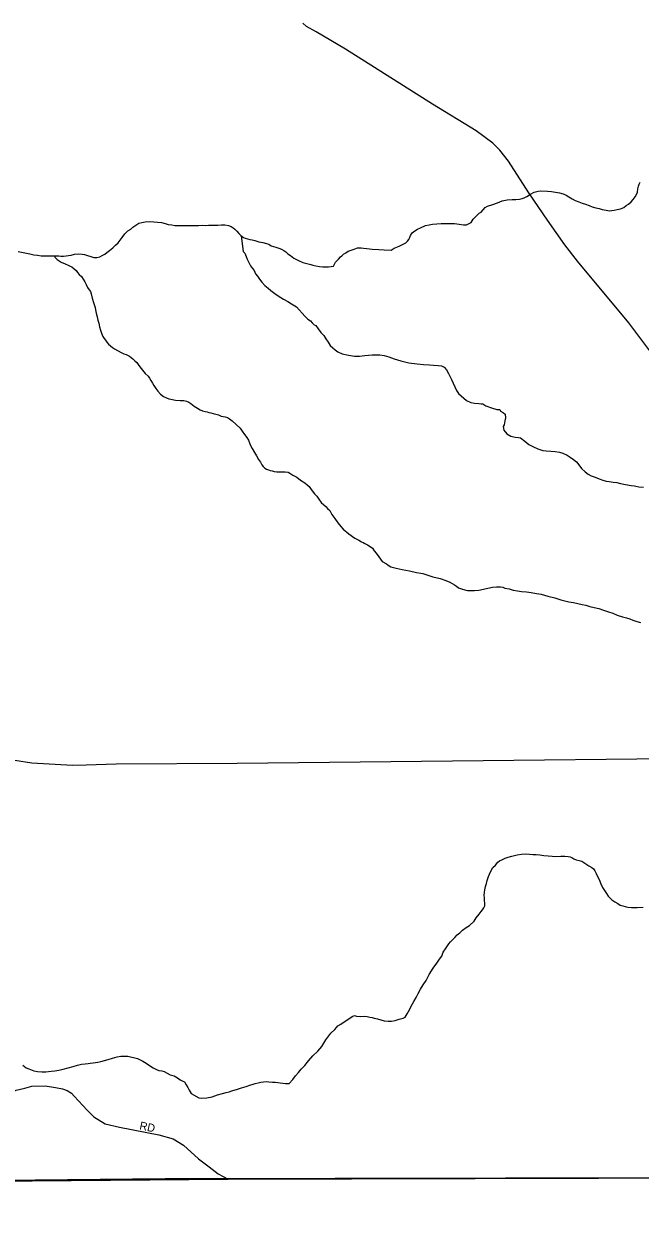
# Model space of a CAD drawing. Extents: x 2010165 to 2382125, y 1060529 to 1407316.
# Drawn here: x 2219834 to 2223685, y 1221765 to 1229263 of the extents above; entities that cross this region are included whole.
import ezdxf

# ---------------------------------------------------------------- set-up
doc = ezdxf.new("R2010")
doc.units = 0
for name, color, linetype in [('GM_X_Adjacent_County', 7, 'Continuous'), ('GM_X_City_Street', 7, 'Continuous'), ('GM_X_City_Street_Text', 7, 'Continuous'), ('GM_X_Corporation', 7, 'Continuous'), ('GM_X_County', 7, 'Continuous'), ('GM_X_Minor_River', 7, 'Continuous')]:
    doc.layers.add(name, color=color, linetype=linetype)

msp = doc.modelspace()

# ---------------------------------------------------------------- linework, layer by layer
at = {"layer": 'GM_X_Adjacent_County'}
msp.add_lwpolyline([(2218902.3, 1222026.2), (2221110.2, 1222044.8), (2224969.7, 1222054.4), (2226270.9, 1222054.4), (2227184.2, 1222047.2), (2228798.4, 1222028), (2230481.2, 1221983), (2231335, 1221970.9), (2233013.3, 1221964.2), (2233375.5, 1221985.7), (2235298.9, 1222030.3), (2235886, 1222018.9), (2238008.6, 1221951.6), (2239797.9, 1221947.1), (2240042.3, 1221946.5), (2240473.1, 1221945.4), (2240926.8, 1221944.3), (2242478.9, 1221940.4), (2243220.1, 1221938.8), (2246206.9, 1221908.5), (2259652.5, 1221764.6)], dxfattribs=at)
at = {"layer": 'GM_X_City_Street'}
for points in [[(2225736.2, 1224686), (2225725.1, 1224701.5), (2225208.3, 1225407.5), (2224983, 1225667.7), (2224757.7, 1225928.8), (2224592.6, 1226125.6), (2224480.7, 1226261.9), (2224355.3, 1226402.7), (2223876.9, 1227046.1), (2223614.3, 1227395.4), (2223295, 1227781), (2223214.3, 1227883.4), (2223107, 1228037.6), (2222990.2, 1228208.7), (2222863.7, 1228405.1), (2222809.5, 1228473.8), (2222764.9, 1228517.2), (2222661.3, 1228595.5), (2222387.7, 1228761.7), (2221844.4, 1229105.1), (2221659.4, 1229214.5), (2221600.9, 1229247), (2221576, 1229267.6)], [(2220222.1, 1224634.6), (2220222.5, 1224634.6), (2220409.2, 1224640.5), (2221167.2, 1224643.9), (2225395.3, 1224689.7), (2225725.1, 1224701.5), (2230493.3, 1224737.1), (2235849.2, 1224787.2)], [(2219638.1, 1224686.3), (2219643.1, 1224685.2), (2219777.1, 1224663.4), (2219883.1, 1224645.5), (2220137.2, 1224632), (2220222.1, 1224634.6)], [(2219765.4, 1222591.6), (2219766.3, 1222592.1), (2219785.5, 1222601.4), (2219839.5, 1222613.5), (2219883.3, 1222625.3), (2219965.7, 1222628), (2220031.5, 1222617.8), (2220075.5, 1222609.9), (2220103.8, 1222598.7), (2220131.5, 1222581.9), (2220147.5, 1222563.9), (2220229.6, 1222475.8), (2220271.1, 1222433.9), (2220341.8, 1222389.7), (2220431.8, 1222369.8), (2220675.8, 1222322.1), (2220765.9, 1222296.2), (2220829.9, 1222256.2), (2220924, 1222172.2), (2220992.1, 1222122.1), (2221048.1, 1222078.1), (2221110.3, 1222044.8)], [(2221110.3, 1222044.8), (2224969.7, 1222054.4), (2226270.9, 1222054.4), (2227184.2, 1222047.2), (2228798.4, 1222028), (2230481.2, 1221983), (2231335, 1221970.9), (2233013.3, 1221964.2), (2233204.9, 1221975.6)]]:
    msp.add_lwpolyline(points, dxfattribs=at)
at = {"layer": 'GM_X_Corporation'}
msp.add_lwpolyline([(2231682.3, 1221967.6), (2227184.2, 1222047.2), (2226270.9, 1222054.4), (2224969.7, 1222054.4), (2220716.4, 1222047.7), (2219698.9, 1222035.7)], dxfattribs=at)
at = {"layer": 'GM_X_County'}
msp.add_lwpolyline([(2259652.5, 1221764.6), (2246206.9, 1221908.5), (2243220.1, 1221938.8), (2242478.9, 1221940.4), (2240926.8, 1221944.3), (2240473.1, 1221945.4), (2240042.3, 1221946.5), (2239797.9, 1221947.1), (2238008.6, 1221951.6), (2235886, 1222018.9), (2235298.9, 1222030.3), (2233375.5, 1221985.7), (2233013.3, 1221964.2), (2231335, 1221970.9), (2230481.2, 1221983), (2228798.4, 1222028), (2227184.2, 1222047.2), (2226270.9, 1222054.4), (2224969.7, 1222054.4), (2221110.2, 1222044.8), (2218902.3, 1222026.2)], dxfattribs=at)
at = {"layer": 'GM_X_Minor_River'}
for points in [[(2222765.2, 1228134.9), (2222793.1, 1228145.3), (2222823, 1228157.7), (2222855, 1228164.1), (2222885, 1228166.5), (2222909.1, 1228166.8), (2222931.1, 1228167.1), (2222947.1, 1228171.3), (2222961, 1228175.5), (2222976.9, 1228185.8), (2223000.8, 1228200.1), (2223022.7, 1228212.5), (2223048.6, 1228218.8), (2223064.6, 1228221), (2223106.8, 1228217.6), (2223130.8, 1228215.9), (2223156.9, 1228212.2), (2223181, 1228208.5), (2223205.2, 1228200.8), (2223223.3, 1228192.9), (2223239.5, 1228183.1), (2223261.7, 1228169.3), (2223279.8, 1228159.5), (2223302, 1228151.8), (2223324.1, 1228144), (2223344.3, 1228136.3), (2223366.4, 1228128.5), (2223386.5, 1228120.7), (2223408.7, 1228113), (2223428.8, 1228109.2), (2223448.9, 1228103.5), (2223473, 1228099.8), (2223495.1, 1228096), (2223523.1, 1228098.4), (2223541.1, 1228102.6), (2223563, 1228106.9), (2223583, 1228115.2), (2223598.8, 1228127.5), (2223612.7, 1228137.7), (2223628.6, 1228151.9), (2223642.4, 1228166.2), (2223654.2, 1228182.4), (2223664, 1228200.6), (2223669.9, 1228212.7), (2223671.6, 1228232.8), (2223675.4, 1228248.9), (2223679.3, 1228261), (2223685.1, 1228275.2)], [(2220777.2, 1228003.1), (2220797.3, 1228003.3), (2220827.3, 1228003.7), (2220861.4, 1228004.1), (2220897.5, 1228002.6), (2220925.5, 1228002.9), (2220947.5, 1228005.2), (2220967.6, 1228003.5), (2220987.6, 1228005.8), (2221019.6, 1228006.2), (2221045.7, 1228006.5), (2221067.7, 1228006.8), (2221089.8, 1228007.1), (2221111.9, 1228003.3), (2221128, 1227997.5), (2221142.1, 1227989.7), (2221152.2, 1227979.8), (2221164.4, 1227967.9), (2221176.6, 1227953.9), (2221188.8, 1227942.1), (2221207, 1227928.2), (2221217.1, 1227924.3), (2221245.2, 1227916.7), (2221259.3, 1227914.8), (2221277.4, 1227909.1), (2221301.5, 1227901.3), (2221327.6, 1227897.6), (2221349.7, 1227891.9), (2221363.8, 1227886.1), (2221380, 1227876.2), (2221408.2, 1227868.6), (2221426.3, 1227862.8), (2221444.4, 1227855), (2221458.5, 1227847.1), (2221470.6, 1227839.2), (2221482.8, 1227827.3), (2221499, 1227815.5), (2221521.3, 1227799.7), (2221549.5, 1227784), (2221577.7, 1227772.3), (2221601.8, 1227766.6), (2221626, 1227758.9), (2221640.1, 1227755.1), (2221658.1, 1227751.3), (2221680.2, 1227747.5), (2221702.3, 1227745.8), (2221720.3, 1227746), (2221736.4, 1227746.2), (2221754.4, 1227746.5), (2221768.4, 1227748.6), (2221782.1, 1227774.9), (2221799.9, 1227793.2), (2221811.7, 1227807.4), (2221821.6, 1227813.6), (2221831.5, 1227823.8), (2221845.4, 1227832), (2221861.3, 1227842.2), (2221879.3, 1227848.5), (2221897.2, 1227856.7), (2221919.2, 1227863), (2221931.2, 1227863.2), (2221941.2, 1227863.3), (2221955.3, 1227861.5), (2221977.3, 1227859.8), (2222011.4, 1227856.2), (2222051.6, 1227852.7), (2222085.6, 1227851.1), (2222129.7, 1227849.7), (2222147.6, 1227861.9), (2222179.5, 1227874.4), (2222203.4, 1227886.8), (2222221.3, 1227895), (2222231.2, 1227905.2), (2222239.1, 1227915.3), (2222243, 1227925.4), (2222250.8, 1227941.6), (2222260.6, 1227957.8), (2222276.4, 1227970), (2222294.3, 1227980.3), (2222312.3, 1227988.5), (2222344.1, 1228003), (2222366.1, 1228007.3), (2222388.1, 1228011.6), (2222414.1, 1228013.9), (2222442.2, 1228016.3), (2222470.2, 1228016.7), (2222496.2, 1228017), (2222524.3, 1228015.3), (2222554.4, 1228011.7), (2222580.5, 1228008), (2222600.6, 1228008.3), (2222612.5, 1228014.5), (2222628.4, 1228022.7), (2222642.2, 1228042.9), (2222661.9, 1228063.3), (2222679.8, 1228079.6), (2222691.7, 1228087.8), (2222703.5, 1228102), (2222717.4, 1228116.2), (2222731.3, 1228124.4), (2222765.2, 1228134.9)], [(2219797.5, 1227842), (2219839.7, 1227832.5), (2219869.8, 1227826.8), (2219896, 1227821.1), (2219918, 1227817.4), (2219940.1, 1227813.7), (2219966.2, 1227814), (2219992.2, 1227814.3), (2220020.3, 1227814.7), (2220040.3, 1227814.9), (2220052.4, 1227813.1), (2220064.4, 1227811.2), (2220080.4, 1227811.4), (2220098.4, 1227813.7), (2220112.4, 1227815.9), (2220128.4, 1227818.1), (2220150.4, 1227824.4), (2220174.4, 1227826.7), (2220196.5, 1227825), (2220212.5, 1227823.2), (2220270.9, 1227803.8), (2220288.9, 1227804.1), (2220308.9, 1227808.3), (2220322.8, 1227816.5), (2220338.7, 1227824.8), (2220352.6, 1227835), (2220368.5, 1227847.2), (2220388.3, 1227863.6), (2220406.2, 1227879.8), (2220422, 1227896.1), (2220435.8, 1227912.4), (2220447.6, 1227928.6), (2220463.3, 1227950.9), (2220483.1, 1227971.2), (2220501, 1227981.5), (2220514.9, 1227993.7), (2220526.8, 1228001.9), (2220538.7, 1228010.1), (2220552.6, 1228018.3), (2220570.6, 1228022.5), (2220590.6, 1228026.8), (2220618.6, 1228029.1), (2220644.7, 1228027.5), (2220668.8, 1228023.8), (2220692.8, 1228022.1), (2220717, 1228016.4), (2220735.1, 1228010.6), (2220757.2, 1228006.8), (2220777.2, 1228003.1)], [(2221191.9, 1227939.7), (2221204.1, 1227841.8), (2221214.3, 1227829.9), (2221222.6, 1227810), (2221228.8, 1227794), (2221239.1, 1227772), (2221249.4, 1227752.1), (2221261.6, 1227734.1), (2221271.8, 1227722.2), (2221280.1, 1227702.3), (2221294.3, 1227686.4), (2221306.6, 1227668.5), (2221320.8, 1227648.6), (2221339.1, 1227628.7), (2221359.4, 1227612.9), (2221377.6, 1227597.1), (2221401.9, 1227579.3), (2221428.2, 1227559.6), (2221456.5, 1227543.9), (2221482.7, 1227528.1), (2221506.9, 1227514.4), (2221537.2, 1227494.7), (2221590.1, 1227437.1), (2221608.4, 1227419.3), (2221624.5, 1227407.5), (2221634.7, 1227395.6), (2221646.9, 1227383.6), (2221659, 1227377.8), (2221673.3, 1227357.9), (2221689.6, 1227334), (2221707.9, 1227316.1), (2221720.2, 1227296.2), (2221734.5, 1227274.3), (2221748.7, 1227254.4), (2221765, 1227238.6), (2221779.2, 1227226.7), (2221795.3, 1227214.9), (2221823.6, 1227201.2), (2221861.7, 1227193.6), (2221899.9, 1227188.1), (2221932, 1227186.5), (2221964, 1227190.9), (2221988, 1227193.2), (2222010, 1227195.5), (2222032, 1227195.8), (2222058.1, 1227196.1), (2222086.2, 1227190.5), (2222114.4, 1227182.8), (2222148.6, 1227171.2), (2222188.8, 1227157.6), (2222239.1, 1227146.2), (2222291.3, 1227138.9), (2222331.4, 1227135.4), (2222369.5, 1227133.8), (2222393.5, 1227130.1), (2222423.6, 1227128.5), (2222443.7, 1227126.8), (2222459.8, 1227118.9), (2222476.1, 1227101.1), (2222488.4, 1227079.1), (2222496.6, 1227061.2), (2222506.9, 1227041.2), (2222517.2, 1227019.3), (2222527.6, 1226995.3), (2222537.9, 1226973.3), (2222550.1, 1226953.4), (2222600.8, 1226909.9), (2222627, 1226898.2), (2222651.1, 1226892.5), (2222677.2, 1226890.8), (2222691.2, 1226888.9), (2222701.2, 1226889.1), (2222721.4, 1226877.3), (2222755.7, 1226863.7), (2222789.9, 1226854.1), (2222807.9, 1226854.3), (2222812, 1226844.3), (2222832.2, 1226832.5), (2222842.3, 1226824.6), (2222844.6, 1226802.6), (2222838.9, 1226782.4), (2222835.2, 1226758.3), (2222829.3, 1226748.1), (2222833.6, 1226724.1), (2222851.9, 1226702.3), (2222878.2, 1226686.5), (2222904.3, 1226680.8), (2222924.4, 1226679.1), (2222938.4, 1226677.2), (2222964.8, 1226655.5), (2222989.1, 1226635.7), (2223019.3, 1226620.1), (2223045.5, 1226608.3), (2223065.6, 1226602.6), (2223077.7, 1226598.7), (2223097.8, 1226594.9), (2223127.9, 1226593.3), (2223153.9, 1226591.6)], [(2220026.3, 1227814.8), (2220026.4, 1227806.7), (2220040.6, 1227790.8), (2220066.9, 1227775.1), (2220091.1, 1227763.4), (2220109.2, 1227755.6), (2220123.3, 1227749.7), (2220133.4, 1227745.8), (2220147.6, 1227732), (2220159.7, 1227722.1), (2220167.9, 1227710.1), (2220178.1, 1227698.2), (2220192.3, 1227684.4), (2220204.5, 1227668.4), (2220214.7, 1227652.5), (2220223, 1227634.5), (2220231.2, 1227616.6), (2220241.5, 1227600.6), (2220249.6, 1227590.7), (2220253.8, 1227576.7), (2220260.2, 1227548.7), (2220268.5, 1227522.7), (2220274.8, 1227502.7), (2220279, 1227490.7), (2220281.1, 1227476.6), (2220285.4, 1227456.6), (2220291.7, 1227432.6), (2220296, 1227412.6), (2220302.3, 1227392.6), (2220306.6, 1227370.6), (2220312.8, 1227350.6), (2220319.1, 1227330.6), (2220327.4, 1227310.6), (2220335.6, 1227296.6), (2220343.7, 1227286.7), (2220351.9, 1227274.7), (2220362.1, 1227262.8), (2220374.2, 1227250.9), (2220386.4, 1227241.1), (2220400.5, 1227233.2), (2220440.9, 1227209.6), (2220457, 1227201.8), (2220473.1, 1227198), (2220493.3, 1227186.2), (2220513.5, 1227170.4), (2220525.7, 1227158.5), (2220539.9, 1227146.6), (2220552.2, 1227128.7), (2220566.4, 1227110.8), (2220590.9, 1227079), (2220609.1, 1227061.2), (2220619.3, 1227049.2), (2220627.5, 1227035.3), (2220637.7, 1227019.3), (2220646, 1227003.4), (2220658.2, 1226985.5), (2220670.5, 1226967.6), (2220686.7, 1226949.7), (2220704.9, 1226935.9), (2220725.1, 1226926.1), (2220739.2, 1226920.2), (2220751.3, 1226918.4), (2220781.4, 1226912.8), (2220809.5, 1226911.1), (2220833.5, 1226909.4), (2220849.6, 1226905.6), (2220863.7, 1226899.8), (2220875.8, 1226891.9), (2220898.1, 1226874.1), (2220918.3, 1226862.3), (2220934.5, 1226852.5), (2220950.6, 1226844.6), (2220966.7, 1226840.8), (2220978.7, 1226839), (2220988.8, 1226835.1), (2221000.8, 1226833.2), (2221016.9, 1226829.4), (2221033, 1226825.6), (2221049.1, 1226819.8), (2221067.2, 1226812), (2221091.3, 1226808.3), (2221105.4, 1226804.4), (2221119.5, 1226796.6), (2221135.7, 1226782.7), (2221184.4, 1226737.2), (2221198.7, 1226719.3), (2221213, 1226697.4), (2221227.2, 1226679.5), (2221237.5, 1226661.6), (2221247.9, 1226633.6), (2221260.2, 1226609.6), (2221274.5, 1226585.7), (2221286.9, 1226563.8), (2221299.2, 1226541.9), (2221311.4, 1226523.9), (2221321.6, 1226508), (2221329.8, 1226498.1), (2221339.9, 1226488.2), (2221350, 1226480.3), (2221362.1, 1226476.4), (2221372.2, 1226472.5)], [(2223153.9, 1226591.6), (2223182, 1226588), (2223202.2, 1226580.2), (2223228.4, 1226568.5), (2223248.6, 1226556.7), (2223268.8, 1226540.9), (2223287, 1226527.1), (2223303.3, 1226507.2), (2223319.6, 1226485.3), (2223341.9, 1226463.5), (2223360.2, 1226449.7), (2223380.3, 1226439.9), (2223404.5, 1226430.2), (2223428.7, 1226420.5), (2223452.8, 1226412.8), (2223472.9, 1226407), (2223493, 1226403.2), (2223517.1, 1226399.5), (2223539.2, 1226397.8), (2223563.3, 1226392.1), (2223593.4, 1226384.4), (2223629.6, 1226378.8), (2223649.6, 1226377.1), (2223659.7, 1226375.2), (2223677.8, 1226371.4), (2223705.9, 1226367.8)], [(2221372.2, 1226472.5), (2221384.2, 1226470.6), (2221398.3, 1226466.8), (2221414.4, 1226465), (2221430.4, 1226465.2), (2221446.4, 1226465.4), (2221466.5, 1226463.7), (2221484.5, 1226461.9), (2221496.6, 1226456), (2221514.8, 1226444.2), (2221539, 1226430.5), (2221563.3, 1226412.7), (2221589.6, 1226395), (2221603.8, 1226383.1), (2221615.9, 1226373.2), (2221624.1, 1226361.3), (2221636.3, 1226345.4), (2221650.6, 1226327.5), (2221664.8, 1226311.6), (2221677.1, 1226293.7), (2221691.4, 1226273.8), (2221707.6, 1226257.9), (2221721.7, 1226248.1), (2221731.9, 1226236.1), (2221746.1, 1226222.3), (2221758.5, 1226198.3), (2221776.8, 1226172.4), (2221795.2, 1226146.6), (2221813.6, 1226122.7), (2221829.8, 1226106.9), (2221842, 1226095), (2221852.1, 1226087.1), (2221864.2, 1226077.2), (2221902.7, 1226049.6), (2221914.8, 1226043.7), (2221926.9, 1226037.8), (2221943, 1226028), (2221953.1, 1226022.1), (2221965.2, 1226016.2), (2221981.3, 1226008.4), (2221997.5, 1225998.6), (2222011.7, 1225986.7), (2222023.9, 1225970.8), (2222036.1, 1225956.9), (2222052.4, 1225933), (2222062.6, 1225919.1), (2222072.9, 1225905.1), (2222099.1, 1225889.4), (2222111.2, 1225881.5), (2222127.4, 1225871.7), (2222143.5, 1225865.9), (2222159.6, 1225862.1), (2222197.7, 1225854.5), (2222243.9, 1225845.1), (2222288.2, 1225835.6), (2222314.2, 1225831.9), (2222326.3, 1225830.1), (2222346.4, 1225822.3), (2222388.7, 1225808.8), (2222434.9, 1225797.3), (2222471.1, 1225785.7), (2222495.3, 1225776), (2222511.5, 1225766.2), (2222525.6, 1225758.3), (2222537.7, 1225750.4), (2222549.9, 1225740.6), (2222568, 1225732.8), (2222590.1, 1225727), (2222606.2, 1225723.2), (2222628.2, 1225723.5), (2222650.3, 1225723.8), (2222676.3, 1225724.1), (2222762.2, 1225743.3), (2222788.2, 1225745.6), (2222812.3, 1225745.9), (2222826.3, 1225744.1), (2222840.4, 1225738.2), (2222866.6, 1225732.6), (2222892.7, 1225724.9), (2222918.8, 1225721.2), (2222944.9, 1225717.5), (2222975, 1225713.9), (2223005.1, 1225710.2), (2223037.2, 1225704.6), (2223067.4, 1225699), (2223107.6, 1225687.4), (2223151.8, 1225678), (2223190, 1225664.4), (2223240.3, 1225653), (2223268.4, 1225647.3), (2223296.5, 1225641.7), (2223322.6, 1225636), (2223346.8, 1225630.3), (2223370.9, 1225622.5), (2223399, 1225616.9), (2223427.2, 1225611.2), (2223457.4, 1225599.5), (2223487.5, 1225589.9), (2223515.7, 1225582.2), (2223541.9, 1225568.5), (2223576.1, 1225558.9)], [(2223576.1, 1225558.9), (2223600.3, 1225551.2), (2223620.4, 1225545.4), (2223640.5, 1225537.6), (2223664.6, 1225529.9), (2223688.8, 1225522.2)], [(2222237.6, 1223092), (2222245.5, 1223106.2), (2222255.2, 1223126.3), (2222270.9, 1223154.7), (2222284.6, 1223180.9), (2222298.3, 1223205.2), (2222312, 1223231.5), (2222329.6, 1223259.8), (2222347.3, 1223286.2), (2222366.9, 1223322.6), (2222392.4, 1223363.1), (2222414.1, 1223393.4), (2222431.7, 1223419.8), (2222445.5, 1223438), (2222455.2, 1223462.2), (2222469, 1223484.5), (2222480.8, 1223502.7), (2222490.6, 1223514.9), (2222500.5, 1223527.1), (2222512.3, 1223539.3), (2222528.2, 1223555.6), (2222542, 1223571.8), (2222557.9, 1223584), (2222575.7, 1223600.3), (2222597.5, 1223616.7), (2222619.4, 1223629), (2222647.1, 1223657.5), (2222660.8, 1223677.7), (2222678.6, 1223700), (2222692.4, 1223716.3), (2222700.2, 1223728.4), (2222708.1, 1223740.6), (2222714, 1223752.7), (2222715.7, 1223768.8), (2222713.5, 1223786.8), (2222713.3, 1223802.9), (2222711.1, 1223818.9), (2222712.9, 1223835), (2222714.7, 1223853.1), (2222718.4, 1223873.2), (2222724.2, 1223891.4), (2222729.9, 1223911.5), (2222737.6, 1223935.7), (2222749.2, 1223966), (2222764.9, 1223992.3), (2222780.8, 1224006.6), (2222796.6, 1224024.8), (2222806.5, 1224033), (2222820.4, 1224039.2), (2222842.3, 1224049.5), (2222860.3, 1224055.8), (2222884.2, 1224062.1), (2222916.2, 1224070.5), (2222944.2, 1224074.9), (2222968.2, 1224077.2), (2222994.3, 1224075.6), (2223014.3, 1224073.8), (2223036.4, 1224074.1), (2223058.5, 1224070.3), (2223082.6, 1224066.6), (2223110.6, 1224065), (2223134.7, 1224063.3), (2223158.8, 1224061.6), (2223188.8, 1224062), (2223214.9, 1224062.3), (2223234.9, 1224060.6), (2223249, 1224058.7), (2223259, 1224054.8), (2223271.2, 1224047), (2223285.3, 1224041.1), (2223305.4, 1224035.3), (2223321.4, 1224031.6), (2223345.7, 1224015.8), (2223363.9, 1224002), (2223384.1, 1223992.2), (2223394.2, 1223984.3), (2223402.4, 1223972.3), (2223410.6, 1223954.4), (2223418.9, 1223936.4), (2223429.1, 1223916.5), (2223439.5, 1223890.5), (2223449.8, 1223866.5), (2223462.1, 1223848.6), (2223474.3, 1223830.7), (2223486.6, 1223812.8), (2223508.9, 1223791), (2223527.1, 1223777.1), (2223545.3, 1223767.3), (2223561.4, 1223757.5), (2223577.5, 1223751.7), (2223591.6, 1223747.9), (2223607.7, 1223744), (2223631.8, 1223742.3), (2223667.8, 1223742.8), (2223703.9, 1223743.3)], [(2220194.1, 1222762.7), (2220216.2, 1222765), (2220234.2, 1222767.2), (2220248.2, 1222769.4), (2220266.2, 1222771.6), (2220280.2, 1222773.8), (2220296.2, 1222776), (2220314.1, 1222780.3), (2220336.1, 1222786.6), (2220360.1, 1222792.9), (2220388, 1222801.3), (2220415.9, 1222809.7), (2220439.9, 1222814), (2220462, 1222814.3), (2220482, 1222812.6), (2220500.1, 1222808.8), (2220526.2, 1222803.1), (2220544.3, 1222799.3), (2220560.4, 1222791.4), (2220576.6, 1222781.6), (2220596.8, 1222769.8), (2220619, 1222754.1), (2220641.3, 1222740.3), (2220661.4, 1222730.5), (2220677.5, 1222724.7), (2220695.6, 1222720.9), (2220709.7, 1222717.1), (2220727.8, 1222707.2), (2220748, 1222697.5), (2220772.2, 1222689.8), (2220794.3, 1222678), (2220810.5, 1222666.1), (2220826.7, 1222656.3), (2220836.8, 1222652.4), (2220847, 1222634.5), (2220857.2, 1222618.5), (2220865.5, 1222600.6), (2220879.8, 1222580.7), (2220926.2, 1222553.2), (2220946.3, 1222551.4), (2220976.3, 1222553.8), (2221010.3, 1222560.2), (2221044.2, 1222570.7), (2221074.1, 1222579.1), (2221098.1, 1222585.5), (2221116.1, 1222589.7), (2221134, 1222596), (2221168, 1222606.4), (2221193.9, 1222614.8), (2221221.9, 1222623.2), (2221245.8, 1222631.5), (2221265.7, 1222637.8), (2221279.7, 1222642), (2221297.7, 1222646.2), (2221313.7, 1222650.5), (2221331.7, 1222652.7), (2221347.7, 1222654.9), (2221363.7, 1222653.1), (2221387.8, 1222651.4), (2221403.8, 1222651.6), (2221419.9, 1222647.8), (2221436, 1222646), (2221452, 1222644.2), (2221468.1, 1222642.4), (2221482.1, 1222642.6), (2221492.1, 1222642.7), (2221513.8, 1222667.1), (2221531.5, 1222691.4), (2221549.3, 1222711.7), (2221567.1, 1222732), (2221588.8, 1222754.4), (2221612.5, 1222784.8), (2221640.1, 1222815.3), (2221669.8, 1222843.8), (2221695.5, 1222874.2), (2221721, 1222914.7), (2221752.5, 1222957.3), (2221776.3, 1222979.7), (2221788.1, 1222991.9), (2221796, 1223002), (2221813.9, 1223014.3), (2221885.4, 1223061.4), (2221899.3, 1223067.6), (2221913.4, 1223063.8), (2221935.5, 1223062), (2221959.5, 1223062.3), (2221979.6, 1223060.6), (2221995.7, 1223056.8), (2222009.7, 1223054.9), (2222023.8, 1223051.1), (2222043.9, 1223047.3), (2222064, 1223039.6), (2222086.1, 1223033.8), (2222110.2, 1223032.1), (2222132.2, 1223032.4), (2222154.2, 1223036.7), (2222180.1, 1223045.1), (2222204.1, 1223051.4), (2222216, 1223057.6), (2222229.8, 1223077.8), (2222237.6, 1223092)], [(2219827.5, 1222758), (2219837.7, 1222748.1), (2219847.8, 1222740.2), (2219863.9, 1222734.4), (2219896.1, 1222720.7), (2219918.2, 1222717), (2219944.3, 1222715.3), (2219970.3, 1222715.6), (2220004.3, 1222720.1), (2220026.4, 1222722.4), (2220052.3, 1222726.7), (2220078.3, 1222733.1), (2220110.3, 1222739.5), (2220140.2, 1222747.9), (2220168.2, 1222756.3), (2220194.1, 1222762.7)]]:
    msp.add_lwpolyline(points, dxfattribs=at)

# ---------------------------------------------------------------- texts
at = {"layer": 'GM_X_City_Street_Text'}
msp.add_text('RD', height=50, rotation=348.10728, dxfattribs=at).set_placement((2220552.9, 1222356.8))

doc.saveas('drawing.dxf')
